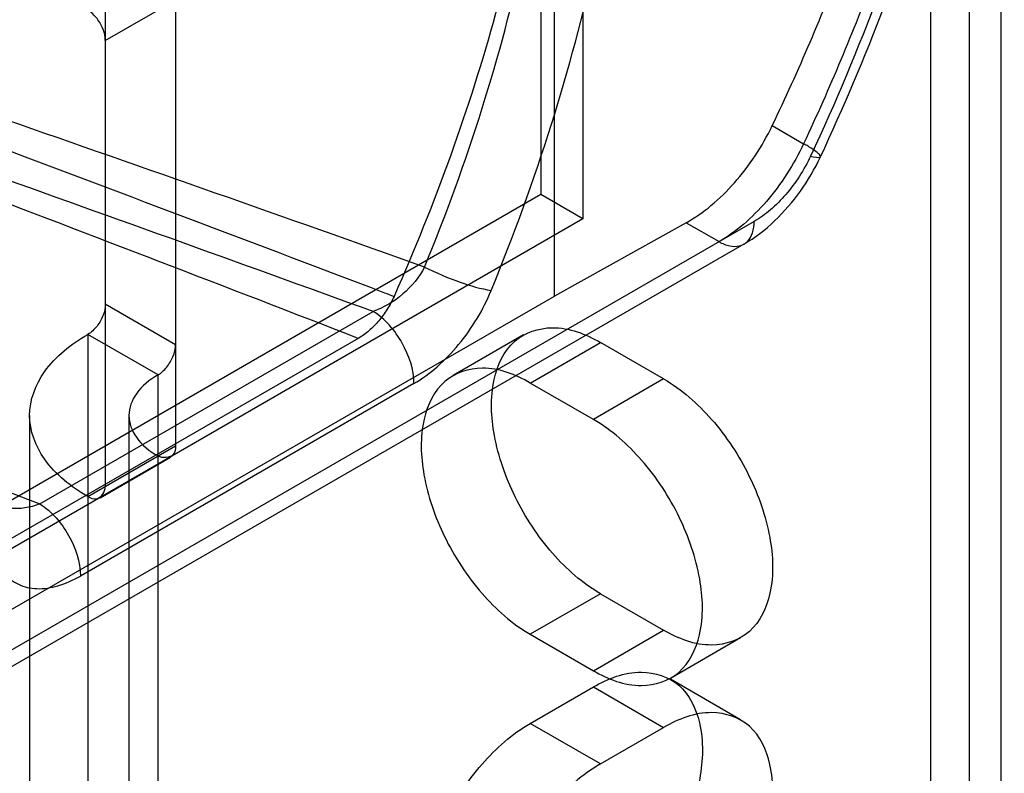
# Model space of a CAD drawing. Header units: millimetres. Extents: x 188 to 1028, y 131 to 1566.
# Tile 292 of 326: x 959 to 978, y 1060 to 1075. Entities that reach past the tile are written whole.
import ezdxf

# ---------------------------------------------------------------- set-up
doc = ezdxf.new("R2010")
doc.units = ezdxf.units.MM
doc.header["$LTSCALE"] = 110.325218
doc.layers.get('0').update_dxf_attribs({"linetype": 'CONTINUOUS'})

msp = doc.modelspace()

# ---------------------------------------------------------------- linework, layer by layer
at = {"color": 7, "linetype": 'CONTINUOUS'}
for p, q in [((976.971, 1316.944), (976.971, 360.003)), ((978.385, 1316.127), (978.386, 353.472)), ((977.749, 1275.466), (977.749, 384.09)), ((969.4, 1069.5), (969.4, 1097.261)), ((969.123, 1096.856), (969.123, 1071.545)), ((969.971, 1096.366), (969.971, 1071.055)), ((960.354, 1078.321), (960.354, 1065.665)), ((961.768, 1077.505), (961.768, 1066.482)), ((960.354, 1074.647), (961.768, 1075.464)), ((973.784, 1072.935), (974.416, 1072.57)), ((969.123, 1071.545), (934.121, 1051.337)), ((969.971, 1071.055), (969.123, 1071.545)), ((969.971, 1071.055), (934.969, 1050.847)), ((973.419, 1071.004), (936.914, 1049.928)), ((972.05, 1070.978), (969.4, 1069.5)), ((972.05, 1070.978), (972.712, 1070.596)), ((973.212, 1070.547), (937.414, 1049.879)), ((939.389, 1052.173), (969.4, 1069.5)), ((960.354, 1069.34), (961.768, 1068.523)), ((959.034, 1065.31), (965.749, 1069.188)), ((960.001, 1068.727), (960.001, 1054.847)), ((961.415, 1067.911), (960.001, 1068.727)), ((968.775, 1068.718), (967.36, 1067.901)), ((965.448, 1068.648), (957.884, 1064.28)), ((968.91, 1067.748), (970.325, 1068.564)), ((971.597, 1067.829), (970.325, 1068.564)), ((961.415, 1055.663), (961.415, 1067.911)), ((966.568, 1067.736), (959.852, 1063.858)), ((970.183, 1067.013), (968.91, 1067.748)), ((971.597, 1067.829), (970.183, 1067.013)), ((958.829, 1067.094), (958.829, 1056.48)), ((960.829, 1067.094), (960.829, 1056.48)), ((960.001, 1065.461), (961.768, 1066.482)), ((960.251, 1065.437), (961.665, 1066.253)), ((970.325, 1063.502), (968.91, 1062.685)), ((970.325, 1063.502), (971.597, 1062.767)), ((970.183, 1061.951), (971.597, 1062.767)), ((968.91, 1062.685), (970.183, 1061.951)), ((973.147, 1062.614), (971.733, 1061.797)), ((973.147, 1060.961), (971.733, 1061.777)), ((968.91, 1060.889), (970.183, 1061.624)), ((970.183, 1061.624), (971.597, 1060.807)), ((970.324, 1060.072), (968.91, 1060.889)), ((970.324, 1060.072), (971.597, 1060.807))]:
    msp.add_line(p, q, dxfattribs=at)
for centre, radius, start, end in [((584.618, -2.345), 1138.487, 70.386253, 71.286386), ((449.945, -352.796), 1512.644, 70.06246, 70.72073), ((338.895, -548.938), 1734.691, 68.826706, 69.39299), ((1453.408, 2329.837), 1357.731, 247.935021, 248.646681)]:
    msp.add_arc(centre, radius, start, end, dxfattribs=at)
for points, knots in [([(973.784, 1072.935), (974.316, 1074.046), (975.275, 1076.282), (976.392, 1079.687), (977.154, 1083.044), (977.545, 1086.286), (977.559, 1089.354), (977.192, 1092.187), (976.448, 1094.734), (975.335, 1096.941), (974.333, 1098.182), (973.784, 1098.715)], [0, 0, 0, 0, 0.135469, 0.267137, 0.393494, 0.513273, 0.625556, 0.729874, 0.82635, 0.915829, 1, 1, 1, 1]), ([(974.416, 1098.351), (974.956, 1097.822), (975.942, 1096.589), (977.034, 1094.394), (977.766, 1091.855), (978.126, 1089.025), (978.113, 1085.956), (977.727, 1082.709), (976.978, 1079.345), (975.88, 1075.93), (974.939, 1073.686), (974.416, 1072.57)], [0, 0, 0, 0, 0.083232, 0.172148, 0.268402, 0.372786, 0.485342, 0.605514, 0.73229, 0.864318, 1, 1, 1, 1]), ([(974.753, 1072.304), (975.679, 1074.281), (977.197, 1078.253), (978.427, 1084.245), (978.469, 1089.82), (977.28, 1094.64), (975.561, 1097.258), (974.548, 1098.251)], [0, 0, 0, 0, 0.239001, 0.463456, 0.666506, 0.844625, 1, 1, 1, 1]), ([(974.555, 1097.128), (975.075, 1096.619), (976.024, 1095.431), (977.076, 1093.318), (977.779, 1090.875), (978.125, 1088.153), (978.112, 1085.203), (977.742, 1082.079), (977.022, 1078.843), (975.965, 1075.556), (975.058, 1073.395), (974.555, 1072.32)], [0, 0, 0, 0, 0.083329, 0.172275, 0.268508, 0.372827, 0.485292, 0.605377, 0.732106, 0.864163, 1, 1, 1, 1]), ([(969.4, 1083.381), (969.4, 1082.504), (969.304, 1080.703), (968.901, 1077.965), (968.242, 1075.152), (967.336, 1072.305), (966.582, 1070.429), (966.168, 1069.494)], [0, 0, 0, 0, 0.183212, 0.376245, 0.577823, 0.786355, 1, 1, 1, 1]), ([(968.124, 1069.613), (968.576, 1070.713), (969.376, 1072.913), (970.265, 1076.235), (970.811, 1079.473), (970.943, 1081.605), (970.943, 1082.639)], [0, 0, 0, 0, 0.266059, 0.523196, 0.768604, 1, 1, 1, 1]), ([(966.782, 1070.084), (967.214, 1071.135), (967.979, 1073.238), (968.829, 1076.413), (969.35, 1079.509), (969.476, 1081.546), (969.476, 1082.535)], [0, 0, 0, 0, 0.266048, 0.523185, 0.768591, 1, 1, 1, 1]), ([(949.894, 1075.586), (952.4, 1074.669), (957.767, 1072.679), (963.185, 1070.63), (966.104, 1069.519), (966.168, 1069.494)], [0, 0, 0, 0, 0.460721, 0.988127, 1, 1, 1, 1]), ([(960.354, 1074.647), (960.354, 1074.724), (960.317, 1074.884), (960.197, 1075.098), (960.073, 1075.218), (960.001, 1075.259)], [0, 0, 0, 0, 0.313865, 0.656585, 1, 1, 1, 1]), ([(972.05, 1070.978), (972.227, 1071.076), (972.574, 1071.32), (973.04, 1071.778), (973.454, 1072.321), (973.683, 1072.725), (973.784, 1072.935)], [0, 0, 0, 0, 0.228604, 0.476727, 0.736858, 1, 1, 1, 1]), ([(974.416, 1072.57), (974.317, 1072.359), (974.092, 1071.954), (973.685, 1071.406), (973.227, 1070.944), (972.886, 1070.696), (972.712, 1070.596)], [0, 0, 0, 0, 0.263963, 0.524423, 0.772296, 1, 1, 1, 1]), ([(974.555, 1072.32), (974.619, 1072.302), (974.861, 1072.26), (974.576, 1072.48), (974.481, 1072.533), (974.416, 1072.57)], [0, 0, 0, 0, 0.315686, 0.644587, 1, 1, 1, 1]), ([(973.212, 1070.547), (973.436, 1070.676), (973.855, 1070.999), (974.371, 1071.602), (974.641, 1072.063), (974.753, 1072.304)], [0, 0, 0, 0, 0.32753, 0.663142, 1, 1, 1, 1]), ([(974.555, 1072.32), (974.489, 1072.18), (974.339, 1071.909), (974.068, 1071.544), (973.762, 1071.236), (973.535, 1071.071), (973.419, 1071.004)], [0, 0, 0, 0, 0.263755, 0.52423, 0.772118, 1, 1, 1, 1]), ([(972.712, 1070.596), (972.78, 1070.557), (972.914, 1070.499), (973.126, 1070.493), (973.301, 1070.594), (973.402, 1070.781), (973.419, 1070.926), (973.419, 1071.004)], [0, 0, 0, 0, 0.224845, 0.413543, 0.586453, 0.775153, 1, 1, 1, 1]), ([(966.782, 1070.083), (967.015, 1069.967), (967.454, 1069.785), (967.912, 1069.644), (968.125, 1069.614)], [0, 0, 0, 0, 0.547357, 1, 1, 1, 1]), ([(966.168, 1069.494), (966.129, 1069.405), (966.037, 1069.232), (965.866, 1068.999), (965.672, 1068.799), (965.525, 1068.692), (965.448, 1068.648)], [0, 0, 0, 0, 0.260101, 0.518705, 0.765512, 1, 1, 1, 1]), ([(966.568, 1067.736), (966.734, 1067.832), (967.058, 1068.071), (967.486, 1068.516), (967.851, 1069.037), (968.044, 1069.418), (968.124, 1069.613)], [0, 0, 0, 0, 0.232359, 0.484049, 0.744479, 1, 1, 1, 1]), ([(960.354, 1069.34), (960.354, 1069.263), (960.317, 1069.103), (960.197, 1068.889), (960.073, 1068.769), (960.001, 1068.727)], [0, 0, 0, 0, 0.313866, 0.656585, 1, 1, 1, 1]), ([(966.568, 1067.736), (966.568, 1068.02), (966.377, 1068.584), (965.993, 1069.037), (965.749, 1069.188)], [0, 0, 0, 0, 0.497772, 1, 1, 1, 1]), ([(960.001, 1065.461), (959.668, 1065.654), (959.099, 1066.09), (958.709, 1067.094), (959.099, 1068.098), (959.668, 1068.535), (960.001, 1068.727)], [0, 0, 0, 0, 0.277328, 0.500001, 0.722674, 1, 1, 1, 1]), ([(970.325, 1063.502), (969.96, 1063.712), (969.293, 1064.306), (968.565, 1065.411), (968.144, 1066.622), (968.086, 1067.739), (968.496, 1068.663), (969.435, 1068.976), (970.031, 1068.733), (970.325, 1068.564)], [0, 0, 0, 0, 0.162891, 0.338515, 0.507396, 0.652855, 0.765204, 0.869082, 1, 1, 1, 1]), ([(961.415, 1067.911), (961.481, 1067.949), (961.601, 1068.061), (961.727, 1068.272), (961.768, 1068.439), (961.768, 1068.523)], [0, 0, 0, 0, 0.313862, 0.656581, 1, 1, 1, 1]), ([(961.415, 1067.911), (961.248, 1067.815), (960.964, 1067.596), (960.769, 1067.094), (960.964, 1066.592), (961.248, 1066.374), (961.415, 1066.278)], [0, 0, 0, 0, 0.277326, 0.499999, 0.722672, 1, 1, 1, 1]), ([(968.91, 1067.748), (968.619, 1067.916), (968.028, 1068.157), (967.093, 1067.856), (966.674, 1066.942), (966.725, 1065.826), (967.143, 1064.61), (967.871, 1063.497), (968.543, 1062.897), (968.91, 1062.685)], [0, 0, 0, 0, 0.13023, 0.233174, 0.344878, 0.48974, 0.658607, 0.83605, 1, 1, 1, 1]), ([(971.597, 1067.829), (971.962, 1067.619), (972.629, 1067.025), (973.356, 1065.92), (973.778, 1064.71), (973.836, 1063.592), (973.426, 1062.668), (972.487, 1062.355), (971.89, 1062.598), (971.597, 1062.767)], [0, 0, 0, 0, 0.162891, 0.338515, 0.507396, 0.652855, 0.765204, 0.869082, 1, 1, 1, 1]), ([(970.183, 1061.951), (970.475, 1061.782), (971.066, 1061.541), (972.001, 1061.843), (972.419, 1062.757), (972.368, 1063.872), (971.951, 1065.088), (971.223, 1066.201), (970.55, 1066.801), (970.183, 1067.013)], [0, 0, 0, 0, 0.13023, 0.233174, 0.344878, 0.48974, 0.658607, 0.83605, 1, 1, 1, 1]), ([(961.768, 1066.482), (961.768, 1066.422), (961.748, 1066.234), (961.504, 1066.226), (961.415, 1066.278)], [0, 0, 0, 0, 0.365858, 1, 1, 1, 1]), ([(960.001, 1065.461), (960.052, 1065.432), (960.226, 1065.355), (960.354, 1065.562), (960.354, 1065.665)], [0, 0, 0, 0, 0.365856, 1, 1, 1, 1]), ([(959.034, 1065.31), (958.937, 1065.274), (958.744, 1065.219), (958.459, 1065.213), (958.206, 1065.277), (958.07, 1065.372), (958.014, 1065.427)], [0, 0, 0, 0, 0.287612, 0.549087, 0.784249, 1, 1, 1, 1]), ([(959.034, 1065.31), (959.277, 1065.16), (959.661, 1064.707), (959.852, 1064.142), (959.852, 1063.858)], [0, 0, 0, 0, 0.502228, 1, 1, 1, 1]), ([(958.313, 1063.918), (958.392, 1063.825), (958.596, 1063.666), (958.989, 1063.578), (959.426, 1063.648), (959.71, 1063.776), (959.852, 1063.858)], [0, 0, 0, 0, 0.219359, 0.447021, 0.704188, 1, 1, 1, 1]), ([(970.183, 1061.624), (970.474, 1061.792), (971.066, 1062.033), (972, 1061.732), (972.419, 1060.818), (972.368, 1059.702), (971.951, 1058.486), (971.222, 1057.373), (970.55, 1056.773), (970.183, 1056.561)], [0, 0, 0, 0, 0.130229, 0.233173, 0.344877, 0.489739, 0.658606, 0.83605, 1, 1, 1, 1]), ([(971.597, 1055.745), (971.962, 1055.955), (972.629, 1056.549), (973.356, 1057.654), (973.778, 1058.865), (973.836, 1059.982), (973.426, 1060.906), (972.486, 1061.219), (971.89, 1060.976), (971.597, 1060.807)], [0, 0, 0, 0, 0.162891, 0.338516, 0.507397, 0.652857, 0.765205, 0.869083, 1, 1, 1, 1]), ([(968.91, 1055.826), (968.619, 1055.658), (968.027, 1055.417), (967.093, 1055.719), (966.674, 1056.633), (966.725, 1057.748), (967.143, 1058.964), (967.871, 1060.077), (968.543, 1060.677), (968.91, 1060.889)], [0, 0, 0, 0, 0.130229, 0.233173, 0.344877, 0.489739, 0.658606, 0.83605, 1, 1, 1, 1]), ([(970.324, 1060.072), (969.96, 1059.862), (969.292, 1059.268), (968.565, 1058.163), (968.144, 1056.953), (968.086, 1055.835), (968.496, 1054.911), (969.435, 1054.598), (970.031, 1054.841), (970.324, 1055.01)], [0, 0, 0, 0, 0.162891, 0.338516, 0.507397, 0.652857, 0.765205, 0.869083, 1, 1, 1, 1])]:
    msp.add_open_spline(points, degree=3, knots=knots, dxfattribs=at)
msp.add_open_spline([(966.782, 1070.083), (966.57, 1069.68), (966.178, 1069.343), (965.749, 1069.188)], degree=3, dxfattribs=at)

doc.saveas('drawing.dxf')
